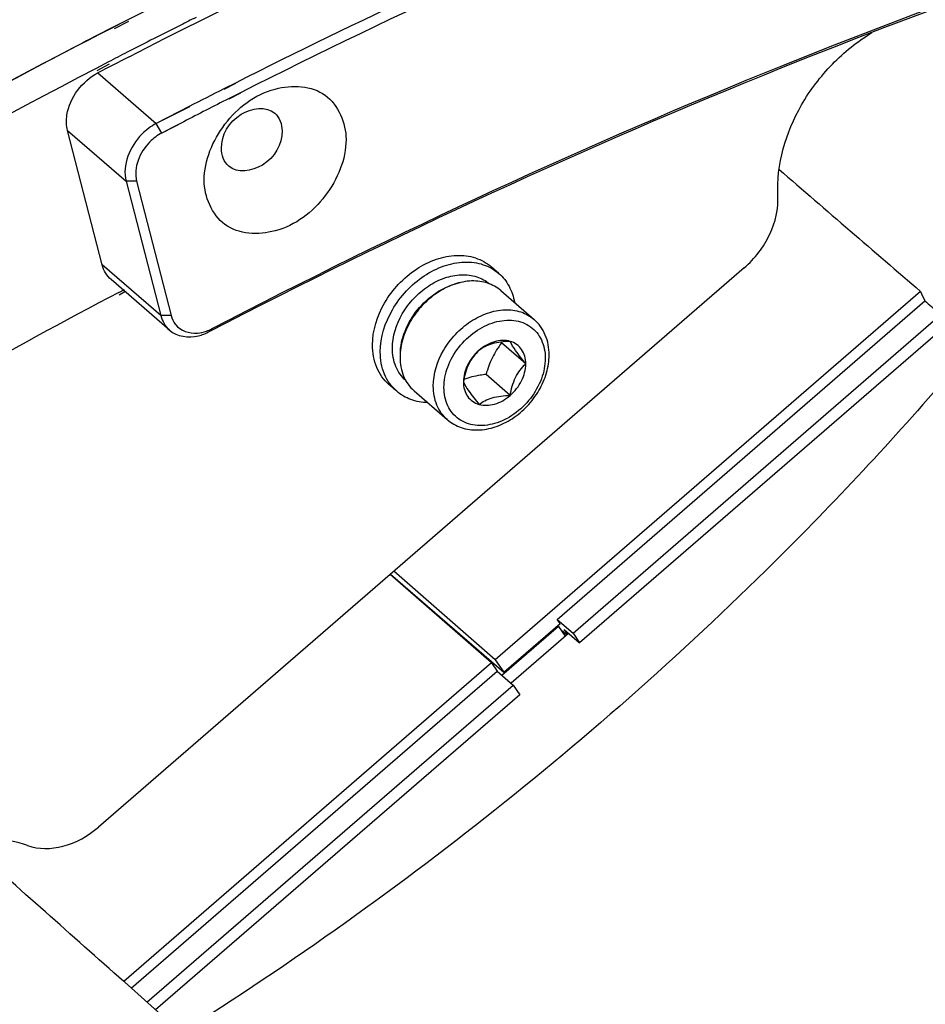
# Model space of a CAD drawing. Header units: millimetres. Extents: x 0 to 420, y 0 to 297.
# Tile 469 of 514: x 354.99 to 360.8, y 228.2 to 234.52. Entities that reach past the tile are written whole.
import ezdxf

# ---------------------------------------------------------------- set-up
doc = ezdxf.new("R2010")
doc.units = ezdxf.units.MM
doc.header["$LTSCALE"] = 23.1
doc.layers.get('0').update_dxf_attribs({"linetype": 'CONTINUOUS'})
doc.layers.add('02___PRT_ALL_AXES', color=7, linetype='CONTINUOUS')

msp = doc.modelspace()

# ---------------------------------------------------------------- linework, layer by layer
at = {"color": 7, "linetype": 'Continuous'}
for p, q in [((355.6885, 234.5175), (355.5973, 234.471)), ((355.691, 234.5068), (355.6003, 234.4585)), ((355.5642, 234.2468), (355.4842, 234.2053)), ((355.568, 234.2315), (355.4882, 234.189)), ((355.495, 234.1762), (355.87, 233.8514)), ((356.3773, 234.1115), (356.3021, 234.0735)), ((356.378, 234.1083), (356.3028, 234.0703)), ((356.4089, 234.0489), (356.3338, 234.0109)), ((356.4096, 234.0457), (356.3345, 234.0077)), ((356.0816, 233.9609), (356.0139, 233.926)), ((356.0822, 233.9587), (355.87, 233.8514)), ((356.0139, 233.926), (355.939, 233.8873)), ((355.939, 233.8873), (355.87, 233.8514)), ((355.9048, 233.7904), (355.87, 233.8514)), ((356.046, 233.8618), (355.9048, 233.7904)), ((356.0456, 233.8634), (355.9706, 233.8246)), ((355.5235, 232.9443), (355.3011, 233.8065)), ((355.3011, 233.8065), (355.6761, 233.4817)), ((355.9706, 233.8246), (355.9048, 233.7904)), ((355.7432, 233.4823), (355.6761, 233.4817)), ((355.6761, 233.4817), (355.8985, 232.6196)), ((355.7432, 233.4823), (355.9656, 232.6202)), ((359.6397, 232.9264), (355.4984, 229.3399)), ((355.8985, 232.6196), (355.5235, 232.9443)), ((358.0666, 232.8902), (358.0166, 232.9335)), ((355.9547, 232.5264), (355.5797, 232.8511)), ((360.7708, 232.7747), (358.0433, 230.4126)), ((358.0792, 232.78), (358.2925, 232.5954)), ((358.4407, 230.6718), (360.7989, 232.7141)), ((355.9656, 232.6202), (355.8985, 232.6196)), ((358.5422, 230.583), (360.9016, 232.6263)), ((360.961, 232.5797), (358.5847, 230.5218)), ((358.2392, 232.3102), (358.0842, 232.4444)), ((358.1392, 232.1081), (357.9842, 232.2423)), ((357.4119, 232.1343), (357.3619, 232.1776)), ((357.5228, 232.1375), (357.736, 231.9528)), ((358.0192, 230.3918), (357.3693, 230.9602)), ((357.3718, 230.9623), (358.0985, 230.333)), ((358.0433, 230.4126), (357.3934, 230.981)), ((358.449, 230.6265), (358.0862, 230.3123)), ((358.0985, 230.333), (358.4591, 230.6453)), ((358.4591, 230.6453), (358.4407, 230.6718)), ((358.4407, 230.6718), (358.5422, 230.583)), ((358.4433, 230.6315), (358.449, 230.6265)), ((358.449, 230.6265), (358.4923, 230.564)), ((358.1456, 230.2637), (358.5137, 230.5826)), ((358.5012, 230.5717), (358.4663, 230.6017)), ((358.5067, 230.5765), (358.4862, 230.6062)), ((358.4862, 230.6062), (358.5847, 230.5218)), ((358.5422, 230.583), (358.5847, 230.5218)), ((358.0192, 230.3918), (355.6609, 228.3495)), ((358.0192, 230.3918), (358.056, 230.3387)), ((358.0433, 230.4126), (358.0985, 230.333)), ((355.7094, 228.3064), (358.056, 230.3387)), ((358.056, 230.3387), (358.1575, 230.2499)), ((355.8101, 228.2169), (358.1575, 230.2499)), ((358.1575, 230.2499), (358.2, 230.1886)), ((358.2, 230.1886), (355.8659, 228.1673)), ((355.6673, 228.3439), (355.6609, 228.3495)), ((355.6673, 228.3439), (355.9639, 228.0801))]:
    msp.add_line(p, q, dxfattribs=at)
for centre, radius, start, end in [((375.9211, 195.4495), 43.2509, 112.27845, 116.81686), ((376.9719, 192.7886), 46.843, 116.67989, 123.05617), ((376.1194, 194.5476), 44.7051, 116.56772, 116.70811), ((376.1442, 194.3336), 45.0909, 117.10847, 117.39435), ((376.2093, 194.3694), 44.9047, 116.70837, 117.1991), ((376.8226, 193.0537), 46.5394, 117.41087, 123.12034), ((376.3496, 194.1219), 45.1582, 117.21774, 117.50409), ((376.3037, 194.1854), 45.1115, 117.19886, 117.37018), ((376.9222, 193.0184), 46.4322, 117.49731, 122.49431), ((376.6474, 193.9474), 44.9892, 116.88654, 117.2018), ((376.6686, 193.9119), 44.9603, 116.89031, 117.30283), ((361.1884, 232.9316), 0.446, 200.58378, 209.17898), ((356.1066, 232.6507), 0.1434, 216.51737, 218.10416), ((356.099, 232.7764), 0.2725, 289.77284, 297.54138), ((360.8416, 234.5671), 3.4798, 217.46975, 217.58992)]:
    msp.add_arc(centre, radius, start, end, dxfattribs=at)
for centre, major_axis, start_param, end_param in [((352.9475, 240.5204), (24.6843, -21.5865), -1.267631, -1.229101), ((349.6889, 243.3495), (26.332, -23.0274), -1.116057, -1.112472), ((346.7998, 235.1963), (24.6843, -21.5865), 1.222958, 1.26638)]:
    msp.add_ellipse(centre, major_axis=major_axis, ratio=0.02203, start_param=start_param, end_param=end_param, dxfattribs=at)
for points, knots in [([(355.6955, 234.2799), (356.9295, 234.9146), (361.7517, 237.1223), (367.0261, 238.412), (370.9366, 238.6337)], [0, 0, 0, 0, 0.261607, 1, 1, 1, 1]), ([(356.2098, 232.517), (357.4036, 233.1383), (362.0689, 235.2988), (367.1815, 236.5626), (370.9718, 236.7783)], [0, 0, 0, 0, 0.261719, 1, 1, 1, 1]), ([(356.225, 232.5347), (357.4175, 233.1553), (362.0779, 235.3142), (367.1839, 236.5796), (370.9705, 236.7996)], [0, 0, 0, 0, 0.261683, 1, 1, 1, 1]), ([(362.8772, 236.7506), (362.3277, 236.5805), (360.1078, 235.8394), (357.9528, 234.9066), (356.3773, 234.1115)], [0, 0, 0, 0, 0.2458, 1, 1, 1, 1]), ([(359.8556, 233.3875), (359.8444, 233.5882), (359.9403, 233.9065), (360.1945, 234.2399), (360.3658, 234.3784), (360.4581, 234.4344)], [0, 0, 0, 0, 0.480639, 0.741742, 1, 1, 1, 1]), ([(355.3011, 233.8065), (355.2927, 233.839), (355.2897, 233.9873), (355.3963, 234.1248), (355.495, 234.1762)], [0, 0, 0, 0, 0.231759, 1, 1, 1, 1]), ([(356.1773, 233.4869), (356.1773, 233.6148), (356.2862, 233.8722), (356.589, 234.1073), (356.9871, 234.0918), (357.0866, 233.8537), (357.0866, 233.7494)], [0, 0, 0, 0, 0.271497, 0.54949, 0.778708, 1, 1, 1, 1]), ([(356.2871, 233.6918), (356.2871, 233.7762), (356.3732, 233.9365), (356.5749, 233.9651), (356.6292, 233.9181)], [0, 0, 0, 0, 0.540244, 1, 1, 1, 1]), ([(355.87, 233.8514), (355.8359, 233.8337), (355.7199, 233.7486), (355.6497, 233.5842), (355.6761, 233.4817)], [0, 0, 0, 0, 0.266825, 1, 1, 1, 1]), ([(355.9048, 233.7904), (355.8763, 233.7756), (355.7797, 233.7048), (355.7212, 233.5677), (355.7432, 233.4823)], [0, 0, 0, 0, 0.266825, 1, 1, 1, 1]), ([(356.6768, 233.8043), (356.6768, 233.7199), (356.5907, 233.5596), (356.389, 233.531), (356.3347, 233.578)], [0, 0, 0, 0, 0.540244, 1, 1, 1, 1]), ([(357.0866, 233.7494), (357.0866, 233.6215), (356.9777, 233.3641), (356.6749, 233.1289), (356.2768, 233.1445), (356.1773, 233.3826), (356.1773, 233.4869)], [0, 0, 0, 0, 0.271497, 0.54949, 0.778708, 1, 1, 1, 1]), ([(359.6397, 232.9264), (359.7082, 232.9857), (359.8177, 233.1273), (359.8603, 233.3043), (359.8556, 233.3875)], [0, 0, 0, 0, 0.520578, 1, 1, 1, 1]), ([(357.2562, 232.4305), (357.2562, 232.5239), (357.3027, 232.6689), (357.4192, 232.8243), (357.5329, 232.9212), (357.6607, 232.986), (357.7923, 233.0128), (357.9168, 232.9978), (357.9877, 232.9585), (358.0166, 232.9335)], [0, 0, 0, 0, 0.256473, 0.394543, 0.531644, 0.662632, 0.784011, 0.89531, 1, 1, 1, 1]), ([(357.3062, 232.3872), (357.3062, 232.4806), (357.3527, 232.6256), (357.4692, 232.781), (357.5829, 232.8779), (357.7107, 232.9427), (357.8423, 232.9695), (357.9668, 232.9545), (358.0377, 232.9152), (358.0666, 232.8902)], [0, 0, 0, 0, 0.256473, 0.394543, 0.531644, 0.662632, 0.784011, 0.89531, 1, 1, 1, 1]), ([(358.0666, 232.8902), (358.0929, 232.8674), (358.1383, 232.8099), (358.1607, 232.7404), (358.1668, 232.7042)], [0, 0, 0, 0, 0.486901, 1, 1, 1, 1]), ([(357.3842, 232.4097), (357.3842, 232.4862), (357.4221, 232.6047), (357.5173, 232.7321), (357.6102, 232.8115), (357.7147, 232.8648), (357.8225, 232.8871), (357.9244, 232.8753), (357.9828, 232.8434), (358.0065, 232.8232)], [0, 0, 0, 0, 0.256356, 0.394367, 0.531444, 0.662461, 0.783913, 0.895292, 1, 1, 1, 1]), ([(358.0792, 232.78), (358.0547, 232.8013), (357.9944, 232.8347), (357.8886, 232.8474), (357.7767, 232.8246), (357.6681, 232.7696), (357.5715, 232.6872), (357.4725, 232.5551), (357.4329, 232.4319), (357.4329, 232.3525)], [0, 0, 0, 0, 0.10469, 0.215989, 0.337368, 0.468357, 0.605457, 0.743527, 1, 1, 1, 1]), ([(357.435, 232.3917), (357.4385, 232.4417), (357.4662, 232.5438), (357.5525, 232.6771), (357.6729, 232.7805), (357.7703, 232.8214), (357.8192, 232.8314)], [0, 0, 0, 0, 0.242198, 0.500473, 0.758486, 1, 1, 1, 1]), ([(357.6462, 232.1678), (357.6462, 232.2472), (357.6857, 232.3704), (357.7847, 232.5025), (357.8813, 232.5849), (357.99, 232.6399), (358.1019, 232.6627), (358.2076, 232.65), (358.268, 232.6166), (358.2925, 232.5954)], [0, 0, 0, 0, 0.256473, 0.394543, 0.531643, 0.662632, 0.784011, 0.89531, 1, 1, 1, 1]), ([(357.7145, 232.1587), (357.7145, 232.2033), (357.7336, 232.2962), (357.8044, 232.4205), (357.9087, 232.5209), (358.0323, 232.5835), (358.1419, 232.5958), (358.2198, 232.577), (358.2701, 232.5505), (358.3114, 232.5121), (358.3527, 232.4462), (358.364, 232.3861), (358.364, 232.3462)], [0, 0, 0, 0, 0.129668, 0.269359, 0.410763, 0.544839, 0.665836, 0.721902, 0.775957, 0.829435, 0.883905, 1, 1, 1, 1]), ([(358.389, 232.3678), (358.389, 232.4111), (358.3774, 232.4765), (358.3361, 232.551), (358.308, 232.5819), (358.2925, 232.5954)], [0, 0, 0, 0, 0.511244, 0.757317, 1, 1, 1, 1]), ([(355.9547, 232.5264), (356.0022, 232.4852), (356.1069, 232.4723), (356.1876, 232.5055), (356.2098, 232.517)], [0, 0, 0, 0, 0.715849, 1, 1, 1, 1]), ([(355.9937, 232.5622), (356.0246, 232.5228), (356.1051, 232.4958), (356.1726, 232.5132), (356.1912, 232.5199)], [0, 0, 0, 0, 0.717438, 1, 1, 1, 1]), ([(358.1392, 232.4545), (358.1237, 232.459), (358.0896, 232.4629), (358.0374, 232.4542), (357.9856, 232.432), (357.9541, 232.4096), (357.9392, 232.3968)], [0, 0, 0, 0, 0.224948, 0.467386, 0.727185, 1, 1, 1, 1]), ([(358.1392, 232.4545), (358.1193, 232.4539), (358.0804, 232.4514), (358.0253, 232.4412), (357.9778, 232.4228), (357.951, 232.4057), (357.9392, 232.3968)], [0, 0, 0, 0, 0.28232, 0.551495, 0.791281, 1, 1, 1, 1]), ([(358.2392, 232.3102), (358.2166, 232.3381), (358.1802, 232.3839), (358.1485, 232.4338), (358.1392, 232.4545)], [0, 0, 0, 0, 0.612491, 1, 1, 1, 1]), ([(358.2392, 232.3102), (358.2392, 232.3269), (358.2351, 232.3596), (358.215, 232.4035), (358.1821, 232.437), (358.1539, 232.4503), (358.1392, 232.4545)], [0, 0, 0, 0, 0.266795, 0.515912, 0.756237, 1, 1, 1, 1]), ([(361.1239, 232.4423), (360.7684, 232.0178), (359.2466, 230.3481), (357.461, 228.9218), (356.02, 228.0121)], [0, 0, 0, 0, 0.245236, 1, 1, 1, 1]), ([(357.3619, 232.1776), (357.345, 232.1922), (357.3143, 232.2261), (357.2687, 232.3089), (357.2562, 232.3819), (357.2562, 232.4305)], [0, 0, 0, 0, 0.238021, 0.481682, 1, 1, 1, 1]), ([(357.4119, 232.1343), (357.395, 232.1489), (357.3643, 232.1828), (357.3187, 232.2656), (357.3062, 232.3386), (357.3062, 232.3872)], [0, 0, 0, 0, 0.238021, 0.481682, 1, 1, 1, 1]), ([(357.4695, 232.2035), (357.4558, 232.2155), (357.431, 232.2432), (357.3942, 232.3108), (357.3842, 232.3701), (357.3842, 232.4097)], [0, 0, 0, 0, 0.237987, 0.481694, 1, 1, 1, 1]), ([(357.9392, 232.3968), (357.9265, 232.3845), (357.9017, 232.3574), (357.8609, 232.2921), (357.8458, 232.234), (357.8392, 232.1947)], [0, 0, 0, 0, 0.230581, 0.47882, 1, 1, 1, 1]), ([(357.9392, 232.3968), (357.9091, 232.3707), (357.8604, 232.3087), (357.8392, 232.2317), (357.8392, 232.1947)], [0, 0, 0, 0, 0.51821, 1, 1, 1, 1]), ([(358.0842, 232.4444), (358.0618, 232.4153), (358.0205, 232.3513), (357.995, 232.2796), (357.9842, 232.2423)], [0, 0, 0, 0, 0.486957, 1, 1, 1, 1]), ([(357.4329, 232.3525), (357.4329, 232.3112), (357.4435, 232.2491), (357.4823, 232.1787), (357.5084, 232.1499), (357.5228, 232.1375)], [0, 0, 0, 0, 0.518318, 0.761979, 1, 1, 1, 1]), ([(358.364, 232.3462), (358.364, 232.3016), (358.3449, 232.2087), (358.274, 232.0844), (358.1697, 231.9839), (358.0462, 231.9214), (357.9366, 231.9091), (357.8586, 231.9278), (357.8083, 231.9544), (357.7671, 231.9928), (357.7258, 232.0586), (357.7145, 232.1188), (357.7145, 232.1587)], [0, 0, 0, 0, 0.129668, 0.269359, 0.410763, 0.544839, 0.665836, 0.721902, 0.775957, 0.829435, 0.883905, 1, 1, 1, 1]), ([(357.736, 231.9528), (357.762, 231.9303), (357.8249, 231.8949), (357.9341, 231.8802), (358.0475, 231.9017), (358.1561, 231.9554), (358.2518, 232.0359), (358.3273, 232.1364), (358.3765, 232.249), (358.389, 232.329), (358.389, 232.3678)], [0, 0, 0, 0, 0.110355, 0.224909, 0.346504, 0.475444, 0.609358, 0.744151, 0.875428, 1, 1, 1, 1]), ([(358.1392, 232.1081), (358.1458, 232.1474), (358.1609, 232.2055), (358.2017, 232.2708), (358.2265, 232.2979), (358.2392, 232.3102)], [0, 0, 0, 0, 0.52118, 0.769419, 1, 1, 1, 1]), ([(358.1392, 232.1081), (358.1693, 232.1342), (358.2181, 232.1961), (358.2392, 232.2732), (358.2392, 232.3102)], [0, 0, 0, 0, 0.51821, 1, 1, 1, 1]), ([(357.8392, 232.1947), (357.8485, 232.174), (357.8802, 232.1241), (357.9166, 232.0782), (357.9392, 232.0504)], [0, 0, 0, 0, 0.387509, 1, 1, 1, 1]), ([(357.8392, 232.1947), (357.8392, 232.1779), (357.8433, 232.1453), (357.8635, 232.1014), (357.8964, 232.0678), (357.9245, 232.0546), (357.9392, 232.0504)], [0, 0, 0, 0, 0.266795, 0.515912, 0.756237, 1, 1, 1, 1]), ([(357.9842, 232.2423), (357.9716, 232.2408), (357.9234, 232.234), (357.8757, 232.2227), (357.842, 232.2103)], [0, 0, 0, 0, 0.261215, 1, 1, 1, 1]), ([(357.6101, 232.0617), (357.5734, 232.0625), (357.5016, 232.0748), (357.4382, 232.1115), (357.4119, 232.1343)], [0, 0, 0, 0, 0.51308, 1, 1, 1, 1]), ([(357.736, 231.9528), (357.7216, 231.9653), (357.6955, 231.994), (357.6568, 232.0644), (357.6462, 232.1265), (357.6462, 232.1678)], [0, 0, 0, 0, 0.238021, 0.481682, 1, 1, 1, 1]), ([(357.9392, 232.0504), (357.9548, 232.0459), (357.9889, 232.042), (358.0411, 232.0507), (358.0928, 232.0729), (358.1244, 232.0952), (358.1392, 232.1081)], [0, 0, 0, 0, 0.224948, 0.467386, 0.727185, 1, 1, 1, 1]), ([(357.9392, 232.0504), (357.951, 232.0593), (357.9778, 232.0764), (358.0253, 232.0948), (358.0804, 232.105), (358.1193, 232.1075), (358.1392, 232.1081)], [0, 0, 0, 0, 0.208719, 0.448505, 0.71768, 1, 1, 1, 1]), ([(355.0451, 229.2215), (355.1156, 229.1958), (355.2886, 229.1988), (355.4329, 229.2832), (355.4984, 229.3399)], [0, 0, 0, 0, 0.464059, 1, 1, 1, 1]), ([(355.0451, 229.2215), (354.9731, 229.2478), (354.8116, 229.2739), (354.5618, 229.2348), (354.315, 229.1253), (354.1668, 229.0129), (354.098, 228.9481)], [0, 0, 0, 0, 0.222758, 0.464515, 0.725437, 1, 1, 1, 1])]:
    msp.add_open_spline(points, degree=3, knots=knots, dxfattribs=at)
for points in [[(356.6292, 233.9181), (356.6603, 233.8912), (356.6768, 233.8454), (356.6768, 233.8043)], [(356.3347, 233.578), (356.3036, 233.6049), (356.2871, 233.6507), (356.2871, 233.6918)], [(355.5797, 232.8511), (355.5523, 232.8749), (355.5326, 232.9092), (355.5235, 232.9443)], [(355.8985, 232.6196), (355.9076, 232.5845), (355.9273, 232.5501), (355.9547, 232.5264)], [(355.9656, 232.6202), (355.9706, 232.6006), (355.9793, 232.5816), (355.9913, 232.5654)]]:
    msp.add_open_spline(points, degree=3, dxfattribs=at)
at = {"layer": '02___PRT_ALL_AXES', "color": 7, "linetype": 'Continuous'}
for p, q in [((355.6288, 232.7688), (355.6656, 232.7881)), ((355.6327, 232.7538), (355.6692, 232.7736))]:
    msp.add_line(p, q, dxfattribs=at)
msp.add_arc((376.7688, 192.7003), 45.3032, 117.81595, 123.87784, dxfattribs=at)

doc.saveas('drawing.dxf')
